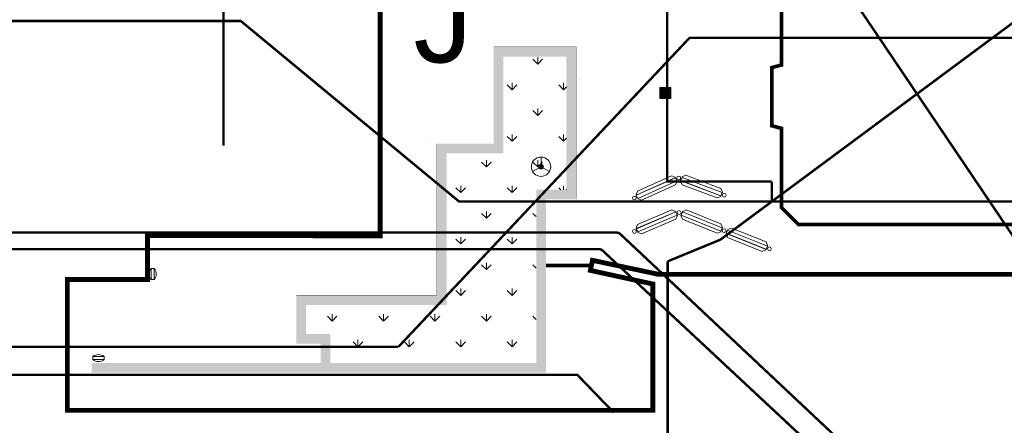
# Model space of a CAD drawing. Header units: millimetres. Extents: x 747415 to 1601423, y -236173 to 551995.
# Tile 300 of 549: x 1059433 to 1100065, y 124037 to 140780. Entities that reach past the tile are written whole.
import ezdxf
from ezdxf.lldxf.tags import DXFTag

# ---------------------------------------------------------------- set-up
doc = ezdxf.new("R2010")
doc.units = ezdxf.units.MM
doc.header["$LTSCALE"] = 100
doc.header["$MEASUREMENT"] = 0
for name, color, linetype, lineweight in [('T--9021_OPSTALLEN_SPEC_Rondom_gebouw_Z', 8, 'CONTINUOUS', 0), ('T--A9042_BEPLANTING', 90, 'CONTINUOUS', 0), ('T--L9020_GEBOUWEN', 252, 'CONTINUOUS', 0), ('T--L9032_HEKWERKEN', 7, 'CONTINUOUS', 0), ('T--L9042_BEPLANTING', 90, 'CONTINUOUS', 0), ('T--L9051_Verwarming', 210, 'CENTRALE_VERWARMING', 0), ('T--L9052_Hemelwaterafvoer', 130, 'HEMELWATER_AFVOER', 0), ('T--L9052_Straatkolken', 240, 'CONTINUOUS', 0), ('T--L9052_Vuilwaterafvoer', 44, 'VUIL_WATER_AFVOER', 0), ('T--L9053_Waterleidingen', 170, 'TAP_WATER', 0), ('T--L9071_TERREINMEUBILAIR_Bank', 250, 'CONTINUOUS', 0), ('T--T9020_GEBOUWEN', 7, 'CONTINUOUS', 0)]:
    doc.layers.add(name, color=color, linetype=linetype, lineweight=lineweight)
doc.layers.add('T--L9041_VERHARDING_Wegen', color=7, linetype='CONTINUOUS')
doc.styles.get("Standard").update_dxf_attribs({"font": 'arial.ttf'})
tags = doc.linetypes.add('CENTRALE_VERWARMING', pattern='A,12.7,-5.08,["CV",Standard,S=2.54,R=0,X=-2.54,Y=-1.27],-5.08', length=22.86).pattern_tags.tags
tags[6] = DXFTag(74, 10)
tags = doc.linetypes.add('HEMELWATER_AFVOER', pattern='A,12.7,-5.08,["HWA",Standard,S=2.54,R=0,X=-2.54,Y=-1.27],-7.62', length=25.4).pattern_tags.tags
tags[6] = DXFTag(74, 10)
tags = doc.linetypes.add('TAP_WATER', pattern='A,12.7,-5.08,["Water",Standard,S=2.54,R=0,X=-3.81,Y=-1.27],-7.62', length=25.4).pattern_tags.tags
tags[6] = DXFTag(74, 10)
tags = doc.linetypes.add('VUIL_WATER_AFVOER', pattern='A,12.7,-5.08,["VWA",Standard,S=2.54,R=0,X=-2.54,Y=-1.27],-7.62', length=25.4).pattern_tags.tags
tags[6] = DXFTag(74, 10)

# ---------------------------------------------------------------- blocks, each defined once
blk = doc.blocks.new('Afvalbak')
at = {"layer": 'T--L9071_TERREINMEUBILAIR_Bank', "linetype": 'Continuous'}
blk.add_lwpolyline([(-65, 0), (65, 0), (65, -460), (-65, -460)], close=True, dxfattribs=at)
for centre, start, end in [((225.625, -230), 141.641984, 218.358016), ((-225.625, -230), 321.641984, 38.358016)]:
    blk.add_arc(centre, 370.625, start, end, dxfattribs=at)
blk = doc.blocks.new('Sta zitbank')
at = {"layer": 'T--L9071_TERREINMEUBILAIR_Bank', "linetype": 'Continuous'}
for points in [[(-4041, 3018), (-5445, 2385), (-5503, 2233), (-5492, 2210), (-3879, 2937), (-3889, 2960)], [(-3881, 2942), (-3879, 2937), (-5492, 2210), (-5494, 2215)], [(-5435, 2082), (-5492, 2210), (-3879, 2937), (-3821, 2810)], [(-3683, 2868), (-3662, 2925), (-3687, 2981), (-3744, 3002), (-3800, 2977), (-3821, 2920), (-3796, 2864), (-3739, 2842)], [(-2000, 2188), (-1950, 2319), (-3606, 2946), (-3655, 2815)], [(-3448, 3036), (-2008, 2491), (-1941, 2342), (-1950, 2319), (-3606, 2946), (-3597, 2969)], [(-3604, 2950), (-3606, 2946), (-1950, 2319), (-1948, 2324)], [(-3868, 2635), (-5273, 2002), (-5425, 2060), (-5435, 2082), (-3821, 2810), (-3811, 2787)], [(-3819, 2805), (-3821, 2810), (-5435, 2082), (-5433, 2078)], [(-3597, 2643), (-2157, 2098), (-2009, 2165), (-2000, 2188), (-3655, 2815), (-3664, 2791)], [(-3657, 2810), (-3655, 2815), (-2000, 2188), (-2002, 2183)], [(-5570, 2017), (-5627, 2039), (-5652, 2095), (-5630, 2152), (-5574, 2177), (-5517, 2156), (-5492, 2100), (-5514, 2043)], [(-1944, 2209), (-1922, 2266), (-1866, 2291), (-1809, 2270), (-1784, 2214), (-1806, 2157), (-1861, 2131), (-1919, 2153)], [(-4022, 1605), (-5439, 1002), (-5500, 851), (-5490, 828), (-3861, 1521), (-3871, 1544)], [(-3863, 1525), (-3861, 1521), (-5490, 828), (-5492, 833)], [(-5435, 700), (-5490, 828), (-3861, 1521), (-3806, 1392)], [(-3857, 1218), (-5275, 616), (-5425, 677), (-5435, 700), (-3806, 1392), (-3796, 1369)], [(-3804, 1387), (-3806, 1392), (-5435, 700), (-5433, 695)], [(-3667, 1447), (-3644, 1503), (-3668, 1560), (-3725, 1583), (-3781, 1559), (-3804, 1502), (-3780, 1446), (-3723, 1423)], [(-3586, 1220), (-2158, 644), (-2008, 708), (-1999, 731), (-3640, 1393), (-3649, 1370)], [(-3642, 1389), (-3640, 1393), (-1999, 731), (-2001, 726)], [(-1999, 731), (-1946, 861), (-3588, 1523), (-3640, 1393)], [(-3429, 1610), (-2001, 1034), (-1937, 884), (-1946, 861), (-3588, 1523), (-3578, 1546)], [(-3586, 1528), (-3588, 1523), (-1946, 861), (-1944, 865)], [(-1942, 751), (-1919, 807), (-1863, 831), (-1806, 809), (-1782, 752), (-1805, 695), (-1861, 671), (-1918, 694)], [(-1567, 859), (-139, 282), (-75, 133), (-84, 110), (-1726, 772), (-1716, 795)], [(-5571, 637), (-5628, 660), (-5652, 717), (-5629, 773), (-5573, 797), (-5516, 775), (-5492, 718), (-5515, 661)], [(-1724, 469), (-296, -107), (-146, -43), (-137, -20), (-1778, 642), (-1788, 619)], [(-1780, 637), (-1778, 642), (-137, -20), (-139, -25)], [(-137, -20), (-84, 110), (-1726, 772), (-1778, 642)], [(-1724, 776), (-1726, 772), (-84, 110), (-82, 114)], [(57, -56), (80, 1), (56, 57), (-1, 80), (-57, 56), (-80, -1), (-56, -57), (0, -80)]]:
    blk.add_lwpolyline(points, close=True, dxfattribs=at)
for points in [[(-3809, 2892), (-3850, 2874)], [(-3672, 2896), (-3630, 2880)], [(-3672, 2896), (-3630, 2880)], [(-5505, 2128), (-5464, 2146)], [(-1933, 2238), (-1975, 2253)], [(-3792, 1474), (-3834, 1456)], [(-3656, 1475), (-3614, 1458)], [(-3656, 1475), (-3614, 1458)], [(-5504, 746), (-5463, 764)], [(-1931, 779), (-1972, 796)], [(-1794, 724), (-1752, 707)], [(-69, 28), (-111, 45)]]:
    blk.add_lwpolyline(points, dxfattribs=at)

msp = doc.modelspace()

# ---------------------------------------------------------------- hatches: boundary and pattern name
at = {"layer": 'T--A9042_BEPLANTING'}
h = msp.add_hatch(dxfattribs=at)
h.set_pattern_fill('GRASS', color=256, scale=1500, style=0)
edge = h.paths.add_edge_path()
edge.add_line((1194589.183, 247525.193), (1194593.64, 247264.881))
edge.add_line((1194593.64, 247264.881), (1189597.042, 247120.843))
edge.add_line((1189597.042, 247120.843), (1179615.176, 246734.424))
edge.add_line((1179615.176, 246734.424), (1169673.169, 246260.926))
edge.add_line((1169673.169, 246260.926), (1159743.156, 245284.429))
edge.add_line((1159743.156, 245284.429), (1149794.302, 244232.037))
edge.add_line((1149794.302, 244232.037), (1139904.319, 243419.621))
edge.add_line((1139904.319, 243419.621), (1138613.747, 243325.021))
edge.add_line((1138613.747, 243325.021), (1135690.007, 243117.197))
edge.add_line((1135690.007, 243117.197), (1132771.926, 242932.503))
edge.add_line((1132771.926, 242932.503), (1129859.398, 242758.599))
edge.add_line((1129859.398, 242758.599), (1126616.556, 242566.575))
edge.add_line((1126616.556, 242566.575), (1123385.964, 242364.695))
edge.add_line((1123385.964, 242364.695), (1120184.728, 242139.833))
edge.add_line((1120184.728, 242139.833), (1117014.113, 241880.011))
edge.add_line((1117014.113, 241880.011), (1113876.289, 241570.228))
edge.add_line((1113876.289, 241570.228), (1110773.76, 241198.319))
edge.add_line((1110773.76, 241198.319), (1107692.214, 240764.72))
edge.add_line((1107692.214, 240764.72), (1104624.361, 240306.925))
edge.add_line((1104624.361, 240306.925), (1101572.465, 239835.828))
edge.add_line((1101572.465, 239835.828), (1100403.086, 239650.924))
edge.add_line((1100403.086, 239650.924), (1097780.987, 239217.99))
edge.add_line((1097780.987, 239217.99), (1095157.329, 238732.83))
edge.add_line((1095157.329, 238732.83), (1092526.922, 238274.052))
edge.add_line((1092526.922, 238274.052), (1089457.602, 237766.051))
edge.add_line((1089457.602, 237766.051), (1086388.73, 237224.846))
edge.add_line((1086388.73, 237224.846), (1083401.545, 236651.668))
edge.add_line((1083401.545, 236651.668), (1080469.385, 236024.459))
edge.add_line((1080469.385, 236024.459), (1077519.444, 235269.823))
edge.add_line((1077519.444, 235269.823), (1074567.867, 234454.498))
edge.add_line((1074567.867, 234454.498), (1071611.505, 233602.32))
edge.add_line((1071611.505, 233602.32), (1068661.406, 232725.291))
edge.add_line((1068661.406, 232725.291), (1065719.424, 231822.381))
edge.add_line((1065719.424, 231822.381), (1062684.54, 230856.109))
edge.add_line((1062684.54, 230856.109), (1059866.196, 229920.836))
edge.add_line((1059866.196, 229920.836), (1056845.381, 228880.035))
edge.add_line((1056845.381, 228880.035), (1054034.15, 227860.451))
edge.add_line((1054034.15, 227860.451), (1051908.682, 227043.859))
edge.add_line((1051908.682, 227043.859), (1051192.354, 226766.278))
edge.add_line((1051192.354, 226766.278), (1050671.69, 226564.519))
edge.add_line((1050671.69, 226564.519), (1049927.631, 226262.62))
edge.add_line((1049927.631, 226262.62), (1049070.32, 225903.54))
edge.add_line((1049070.32, 225903.54), (1048360.834, 225606.376))
edge.add_line((1048360.834, 225606.376), (1045574.185, 224396.868))
edge.add_line((1045574.185, 224396.868), (1042746.023, 223102.062))
edge.add_line((1042746.023, 223102.062), (1039916.204, 221736.561))
edge.add_line((1039916.204, 221736.561), (1037264.038, 220364.549))
edge.add_line((1037264.038, 220364.549), (1036639.036, 220037.907))
edge.add_line((1036639.036, 220037.907), (1035761.731, 219567.084))
edge.add_line((1035761.731, 219567.084), (1034455.173, 218860.02))
edge.add_line((1034455.173, 218860.02), (1031834.519, 217415.207))
edge.add_line((1031834.519, 217415.207), (1029063.532, 215837.52))
edge.add_line((1029063.532, 215837.52), (1026493.513, 214322.916))
edge.add_line((1026493.513, 214322.916), (1023661.374, 212596.81))
edge.add_line((1023661.374, 212596.81), (1021148.701, 211011.913))
edge.add_line((1021148.701, 211011.913), (1018664.489, 209394.723))
edge.add_line((1018664.489, 209394.723), (1016111.63, 207674.051))
edge.add_line((1016111.63, 207674.051), (1013541.964, 205866.676))
edge.add_line((1013541.964, 205866.676), (1011054.819, 204060.939))
edge.add_line((1011054.819, 204060.939), (1008551.61, 202180.933))
edge.add_line((1008551.61, 202180.933), (1006071.977, 200261.271))
edge.add_line((1006071.977, 200261.271), (1003623.026, 198305.877))
edge.add_line((1003623.026, 198305.877), (1001255.469, 196356.541))
edge.add_line((1001255.469, 196356.541), (998895.97, 194358.237))
edge.add_line((998895.97, 194358.237), (996592.894, 192340.973))
edge.add_line((996592.894, 192340.973), (994271.188, 190253.094))
edge.add_line((994271.188, 190253.094), (992089.799, 188232.713))
edge.add_line((992089.799, 188232.713), (989855.126, 186096.735))
edge.add_line((989855.126, 186096.735), (987565.682, 183840.779))
edge.add_line((987565.682, 183840.779), (985556.73, 181812.43))
edge.add_line((985556.73, 181812.43), (983340.235, 179499.914))
edge.add_line((983340.235, 179499.914), (981234.422, 177237.565))
edge.add_line((981234.422, 177237.565), (979162.94, 174943.215))
edge.add_line((979162.94, 174943.215), (977214.691, 172724.59))
edge.add_line((977214.691, 172724.59), (975036.892, 170165.071))
edge.add_line((975036.892, 170165.071), (973160.412, 167901.106))
edge.add_line((973160.412, 167901.106), (971300.145, 165540.186))
edge.add_line((971300.145, 165540.186), (970653.489, 164750.347))
edge.add_line((970653.489, 164750.347), (969323.906, 163031.694))
edge.add_line((969323.906, 163031.694), (967532.389, 160664.585))
edge.add_line((967532.389, 160664.585), (965620.33, 158124.446))
edge.add_line((965620.33, 158124.446), (963729.485, 155559.861))
edge.add_line((963729.485, 155559.861), (962160.024, 153368.205))
edge.add_line((962160.024, 153368.205), (960583.853, 151476.839))
edge.add_line((960583.853, 151476.839), (957868.106, 147829.141))
edge.add_line((957868.106, 147829.141), (955546.579, 144354.957))
edge.add_line((955546.579, 144354.957), (952781.766, 139999.101))
edge.add_line((952781.766, 139999.101), (950228.309, 135925.671))
edge.add_line((950228.309, 135925.671), (947689.507, 131669.07))
edge.add_line((947689.507, 131669.07), (945836.511, 128467.426))
edge.add_line((945836.511, 128467.426), (939785.242, 117718.876))
edge.add_line((939785.242, 117718.876), (930712.869, 102774.401))
edge.add_line((930712.869, 102774.401), (922173.53, 90199.799))
edge.add_arc((831492.457, 157259.067), 112782.989, 306.60619454, 323.5168236, ccw=False)
edge.add_line((898746.269, 66722.183), (906881.323, 58450.839))
edge.add_arc((1039056.702, -43733.649), 167068.849, 138.06483794, 142.29247104, ccw=False)
edge.add_line((914773.924, 67916.66), (924725.806, 83316.857))
edge.add_line((924725.806, 83316.857), (935036.865, 100427.915))
edge.add_line((935036.865, 100427.915), (938271.243, 105214.41))
edge.add_line((938271.243, 105214.41), (944567.151, 115601.153))
edge.add_line((944567.151, 115601.153), (949536.685, 124088.131))
edge.add_line((949536.685, 124088.131), (954824.472, 132626.587))
edge.add_line((954824.472, 132626.587), (959827.89, 140132.671))
edge.add_line((959827.89, 140132.671), (963059.812, 145135.12))
edge.add_line((963059.812, 145135.12), (965500.197, 148828.356))
edge.add_line((965500.197, 148828.356), (966613.361, 150562.786))
edge.add_line((966613.361, 150562.786), (968025.373, 152669.584))
edge.add_line((968025.373, 152669.584), (969925.147, 155201.552))
edge.add_line((969925.147, 155201.552), (971712.101, 157704.465))
edge.add_line((971712.101, 157704.465), (973307.285, 159791.446))
edge.add_line((973307.285, 159791.446), (974380.773, 161326.936))
edge.add_line((974380.773, 161326.936), (975513.5, 162711.848))
edge.add_line((975513.5, 162711.848), (977022.752, 164676.523))
edge.add_line((977022.752, 164676.523), (979125.989, 167160.936))
edge.add_line((979125.989, 167160.936), (980701.644, 168861.659))
edge.add_line((980701.644, 168861.659), (983077.997, 171627.505))
edge.add_line((983077.997, 171627.505), (985074.319, 173856.029))
edge.add_line((985074.319, 173856.029), (986909.132, 175828.505))
edge.add_line((986909.132, 175828.505), (989063.699, 178159.256))
edge.add_line((989063.699, 178159.256), (991154.428, 180245.145))
edge.add_line((991154.428, 180245.145), (993121.205, 182057.606))
edge.add_line((993121.205, 182057.606), (995324.494, 184142.051))
edge.add_line((995324.494, 184142.051), (997280.219, 186006.612))
edge.add_line((997280.219, 186006.612), (999623.744, 188200.448))
edge.add_line((999623.744, 188200.448), (1002349.065, 190608.065))
edge.add_line((1002349.065, 190608.065), (1004754.956, 192653.066))
edge.add_line((1004754.956, 192653.066), (1007294.928, 194741.918))
edge.add_line((1007294.928, 194741.918), (1008978.786, 196161.928))
edge.add_line((1008978.786, 196161.928), (1011076.047, 197755.95))
edge.add_line((1011076.047, 197755.95), (1013065.241, 199247.814))
edge.add_line((1013065.241, 199247.814), (1015821.037, 201346.882))
edge.add_line((1015821.037, 201346.882), (1017686.716, 202722.52))
edge.add_line((1017686.716, 202722.52), (1020957.031, 204817.97))
edge.add_line((1020957.031, 204817.97), (1023228.197, 206313.401))
edge.add_line((1023228.197, 206313.401), (1026470.58, 208376.744))
edge.add_line((1026470.58, 208376.744), (1028603.548, 209658.432))
edge.add_line((1028603.548, 209658.432), (1030968.801, 211111.637))
edge.add_line((1030968.801, 211111.637), (1032974.557, 212278.47))
edge.add_line((1032974.557, 212278.47), (1034989.373, 213415.47))
edge.add_line((1034989.373, 213415.47), (1036654.679, 214452.728))
edge.add_line((1036654.679, 214452.728), (1038246.03, 215241.653))
edge.add_line((1038246.03, 215241.653), (1039948.347, 216202.761))
edge.add_line((1039948.347, 216202.761), (1041825.775, 217172.039))
edge.add_line((1041825.775, 217172.039), (1043014.131, 217759.859))
edge.add_line((1043014.131, 217759.859), (1045164.207, 218821.145))
edge.add_line((1045164.207, 218821.145), (1047341.541, 219812.404))
edge.add_line((1047341.541, 219812.404), (1050071.07, 221013.985))
edge.add_line((1050071.07, 221013.985), (1051244.22, 221490.97))
edge.add_line((1051244.22, 221490.97), (1052347.556, 221956.97))
edge.add_line((1052347.556, 221956.97), (1053649.506, 222430.47))
edge.add_line((1053649.506, 222430.47), (1054533.126, 222784.97))
edge.add_line((1054533.126, 222784.97), (1056086.056, 223306.47))
edge.add_line((1056086.056, 223306.47), (1057869.317, 223968.97))
edge.add_line((1057869.317, 223968.97), (1060574.556, 224929.97))
edge.add_line((1060574.556, 224929.97), (1063483.693, 225922.97))
edge.add_line((1063483.693, 225922.97), (1065608.903, 226631.593))
edge.add_line((1065608.903, 226631.593), (1069173.064, 227676.47))
edge.add_line((1069173.064, 227676.47), (1072281.977, 228625.637))
edge.add_line((1072281.977, 228625.637), (1075375.394, 229611.47))
edge.add_line((1075375.394, 229611.47), (1077123.927, 230119.62))
edge.add_line((1077123.927, 230119.62), (1080375.394, 230986.97))
edge.add_line((1080375.394, 230986.97), (1082892.594, 231747.063))
edge.add_line((1082892.594, 231747.063), (1087287.423, 232727.295))
edge.add_line((1087287.423, 232727.295), (1089726.851, 233304.236))
edge.add_line((1089726.851, 233304.236), (1092683.446, 233905.227))
edge.add_line((1092683.446, 233905.227), (1095564.394, 234529.046))
edge.add_line((1095564.394, 234529.046), (1098820.303, 235134.124))
edge.add_line((1098820.303, 235134.124), (1101429.17, 235680.801))
edge.add_line((1101429.17, 235680.801), (1102775.394, 235932.97))
edge.add_line((1102775.394, 235932.97), (1105482.445, 236248.973))
edge.add_line((1105482.445, 236248.973), (1107758.807, 236612.397))
edge.add_line((1107758.807, 236612.397), (1110496.735, 236978.709))
edge.add_line((1110496.735, 236978.709), (1115376.091, 237663.748))
edge.add_line((1115376.091, 237663.748), (1120160.891, 238162.648))
edge.add_line((1120160.891, 238162.648), (1122883.614, 238303.454))
edge.add_line((1122883.614, 238303.454), (1125390.669, 238461.915))
edge.add_line((1125390.669, 238461.915), (1128123.405, 238391.97))
edge.add_line((1128123.405, 238391.97), (1132768.171, 238736.47))
edge.add_line((1132768.171, 238736.47), (1135790.587, 239107.966))
edge.add_line((1135790.587, 239107.966), (1138342.94, 239481.456))
edge.add_line((1138342.94, 239481.456), (1142060.43, 239524.47))
edge.add_line((1142060.43, 239524.47), (1147419.918, 239838.053))
edge.add_line((1147419.918, 239838.053), (1152508.673, 240937.759))
edge.add_line((1152508.673, 240937.759), (1161790.445, 241405.25))
edge.add_line((1161790.445, 241405.25), (1166293.104, 242414.317))
edge.add_line((1166293.104, 242414.317), (1170003.913, 243136.47))
edge.add_line((1170003.913, 243136.47), (1182817.631, 243902.97))
edge.add_line((1182817.631, 243902.97), (1191677.387, 244103.47))
edge.add_line((1191677.387, 244103.47), (1200992.076, 244164.47))
edge.add_line((1200992.076, 244164.47), (1212315.556, 244345.47))
edge.add_line((1212315.556, 244345.47), (1212435.36, 247419.97))
edge.add_line((1212435.36, 247419.97), (1205479.36, 247503.517))
edge.add_line((1205479.36, 247503.517), (1202606.248, 247460.622))
edge.add_line((1202606.248, 247460.622), (1194593.64, 247264.881))
h = msp.add_hatch(color=256, dxfattribs=at)
h.paths.add_polyline_path([(1062397.462, 126209.108), (1062397.462, 126609.108), (1071847.462, 126609.108), (1071847.462, 127409.108), (1070847.462, 127409.108), (1070847.462, 129409.108), (1076647.462, 129409.108), (1076647.462, 135659.108), (1078997.462, 135659.108), (1078997.462, 139659.108), (1082397.462, 139659.108), (1082397.462, 133359.108), (1081147.462, 133359.108), (1081147.462, 126209.108)])
h.paths.add_polyline_path([(1072247.462, 126609.108), (1072247.462, 127809.108), (1071247.462, 127809.108), (1071247.462, 129009.108), (1077047.462, 129009.108), (1077047.462, 135259.108), (1079397.462, 135259.108), (1079397.462, 139259.108), (1081997.462, 139259.108), (1081997.462, 133759.108), (1080747.462, 133759.108), (1080747.462, 126609.108)], flags=16)
h = msp.add_hatch(dxfattribs=at)
h.set_pattern_fill('GRASS', color=256, scale=1500, style=0)
h.paths.add_polyline_path([(1072247.462, 126609.108), (1072247.462, 127809.108), (1071247.462, 127809.108), (1071247.462, 129009.108), (1077047.462, 129009.108), (1077047.462, 135259.108), (1079397.462, 135259.108), (1079397.462, 139259.108), (1081997.462, 139259.108), (1081997.462, 133759.108), (1080747.462, 133759.108), (1080747.462, 126609.108)])
at = {"layer": 'T--L9052_Straatkolken', "linetype": 'Continuous'}
h = msp.add_hatch(color=256, dxfattribs=at)
h.dxf.hatch_style = 1
h.paths.add_polyline_path([(1086302.773, 137978.152), (1085852.773, 137978.152), (1085852.773, 137528.152), (1086302.773, 137528.152)])
at = {"layer": 'T--L9071_TERREINMEUBILAIR_Bank'}
h = msp.add_hatch(color=256, dxfattribs=at)
h.dxf.hatch_style = 1
h.paths.add_polyline_path([(1081047.461, 134711.354, 1), (1080847.461, 134711.354, 1)])

# ---------------------------------------------------------------- linework, layer by layer
at = {"layer": 'T--9021_OPSTALLEN_SPEC_Rondom_gebouw_Z', "lineweight": 0}
for p, q in [((1090467.786, 138802.502), (1090867.786, 138909.681)), ((1090467.786, 136402.502), (1090867.786, 136295.322))]:
    msp.add_line(p, q, dxfattribs=at)
at = {"layer": 'T--9021_OPSTALLEN_SPEC_Rondom_gebouw_Z', "lineweight": 0, "const_width": 150}
msp.add_lwpolyline([(1107857.786, 136402.502), (1107857.786, 138802.502), (1107457.786, 138909.681), (1107457.786, 142170.395), (1106750.68, 142877.502), (1091574.893, 142877.502), (1090867.786, 142170.395), (1090867.786, 138909.681), (1090467.786, 138802.502), (1090467.786, 136402.502), (1090867.786, 136295.322), (1090867.786, 133034.609), (1091574.893, 132327.502), (1106750.68, 132327.502), (1107457.786, 133034.609), (1107457.786, 136295.322)], close=True, dxfattribs=at)
at = {"layer": 'T--L9020_GEBOUWEN', "const_width": 200}
msp.add_lwpolyline([(1036891.511, 174691.138), (1083597.411, 174690.872), (1083597.411, 170190.872), (1082303.411, 170190.872), (1082303.411, 156779.124), (1077862.424, 156779.124), (1077862.424, 156779.124), (1072847.415, 156779.124), (1063147.462, 156779.107), (1063147.462, 151379.105), (1064704.46, 151379.105), (1064704.464, 149569.103), (1074309.46, 149569.103), (1074309.46, 131859.107), (1064704.76, 131869.111), (1064704.76, 130059.107), (1061397.462, 130059.107), (1061397.462, 124658.166), (1085564.437, 124658.687), (1085564.439, 129868.707), (1082983.323, 130431.268), (1083071.871, 130847.417), (1085780.405, 130272.104), (1125253.76, 130272.198)], dxfattribs=at)
at = {"layer": 'T--L9032_HEKWERKEN', "const_width": 150}
msp.add_lwpolyline([(1083027.616, 130639.338), (1081147.462, 130639.338)], dxfattribs=at)
at = {"layer": 'T--L9041_VERHARDING_Wegen', "const_width": 1}
msp.add_lwpolyline([(1081147.462, 126209.108), (1081147.462, 133359.108), (1082397.462, 133359.108), (1082397.462, 139659.108), (1078997.462, 139659.108), (1078997.462, 135659.108), (1076647.462, 135659.108), (1076647.462, 129409.108), (1070847.462, 129409.108), (1070847.462, 127409.108), (1071847.462, 127409.108), (1071847.462, 126609.108), (1062397.462, 126609.108), (1062397.462, 126209.108)], close=True, dxfattribs=at)
at = {"layer": 'T--L9042_BEPLANTING', "lineweight": 0}
for p, q in [((1082487.356, 138347.409), (1082487.856, 138347.909)), ((1082537.856, 138297.909), (1082537.356, 138297.409)), ((1076340.452, 135734.549), (1076339.952, 135734.049))]:
    msp.add_line(p, q, dxfattribs=at)
at = {"layer": 'T--L9042_BEPLANTING', "const_width": 1}
for points in [[(1062397.462, 126209.108), (1062397.462, 126609.108), (1071847.462, 126609.108), (1071847.462, 127409.108), (1070847.462, 127409.108), (1070847.462, 129409.108), (1076647.462, 129409.108), (1076647.462, 135659.108), (1078997.462, 135659.108), (1078997.462, 139659.108), (1082397.462, 139659.108), (1082397.462, 133359.108), (1081147.462, 133359.108), (1081147.462, 126209.108)], [(1072247.462, 126609.108), (1072247.462, 127809.108), (1071247.462, 127809.108), (1071247.462, 129009.108), (1077047.462, 129009.108), (1077047.462, 135259.108), (1079397.462, 135259.108), (1079397.462, 139259.108), (1081997.462, 139259.108), (1081997.462, 133759.108), (1080747.462, 133759.108), (1080747.462, 126609.108)]]:
    msp.add_lwpolyline(points, close=True, dxfattribs=at)
at = {"layer": 'T--L9051_Verwarming', "ltscale": 1.8, "const_width": 100}
for points in [[(1156964.602, 68568.212), (1156964.602, 81318.212, 0.414213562), (1156714.602, 81568.212), (1137881.486, 81568.212, -0.190922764), (1137710.235, 81636.077), (1084235.843, 131915.045, 0.206788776), (1084053.799, 131993.698), (1018064.073, 131993.698, 0.414213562), (1017814.073, 131743.698), (1017814.073, 122642.127, 0.414213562), (1018064.073, 122392.127), (1018889.992, 122392.127)], [(1018889.992, 122892.127), (1018564.073, 122892.127, -0.414213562), (1018314.073, 123142.127), (1018314.073, 131060.295, -0.414213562), (1018564.073, 131310.295), (1083324.347, 131310.295, -0.205750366), (1083505.708, 131232.367), (1137710.372, 80635.458, 0.189984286), (1137880.962, 80568.212), (1160714.602, 80568.212, -0.414213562), (1160964.602, 80318.212), (1160964.602, 68568.212)]]:
    msp.add_lwpolyline(points, format="xyb", dxfattribs=at)
at = {"layer": 'T--L9052_Hemelwaterafvoer', "ltscale": 2, "const_width": 100}
for points in [[(1027860.862, 176839.934), (1039379.274, 140724.107), (1067839.452, 140724.107)], [(1080486.581, 164792.659), (1086155.626, 164792.659), (1086155.626, 134096.51), (1090468.532, 134096.51)], [(1086174.444, 130804.701), (1088349.517, 131700.534), (1118953.927, 154398.832), (1225670.756, 154398.832)], [(1067839.452, 145869.107), (1067839.452, 135579.107)], [(1067839.452, 140724.107), (1068559.737, 140724.107), (1077567.554, 133272.139), (1090468.532, 133272.139)], [(1090468.532, 134096.51), (1090468.532, 133272.139)], [(1036564.073, 133392.119), (1036564.073, 126121.001), (1082444.155, 126121.001), (1083947.132, 124564.472)], [(1090468.532, 133272.139), (1105854.428, 133272.139), (1105854.428, 56251.751), (1105354.428, 55763.215)], [(1086174.444, 130804.701), (1086174.444, 52996.155)]]:
    msp.add_lwpolyline(points, dxfattribs=at)
at = {"layer": 'T--L9052_Hemelwaterafvoer', "linetype": 'Continuous', "ltscale": 2, "const_width": 1}
msp.add_lwpolyline([(1067070.839, 124662.669), (1067070.839, 129662.669)], dxfattribs=at)
at = {"layer": 'T--L9052_Straatkolken', "linetype": 'Continuous'}
msp.add_lwpolyline([(1085852.773, 137528.152), (1086302.773, 137528.152), (1086302.773, 137978.152), (1085852.773, 137978.152)], close=True, dxfattribs=at)
at = {"layer": 'T--L9052_Vuilwaterafvoer', "ltscale": 2, "const_width": 100}
for points in [[(1075064.497, 127277.762), (1087081.341, 140035.974), (1107875.697, 140035.975)], [(1037362.079, 134369.839), (1037364.141, 127277.762), (1075064.497, 127277.762), (1075064.497, 127277.762)]]:
    msp.add_lwpolyline(points, dxfattribs=at)
at = {"layer": 'T--L9053_Waterleidingen', "ltscale": 2, "const_width": 100}
msp.add_lwpolyline([(1083597.411, 162779.107), (1083597.411, 156779.124), (1115281.574, 109833.321), (1115281.574, 93764.008), (1112055.48, 93764.008)], dxfattribs=at)
at = {"layer": 'T--L9071_TERREINMEUBILAIR_Bank'}
for points in [[(1080947.461, 134711.354), (1080947.461, 135111.354)], [(1080947.461, 134711.354), (1080601.051, 134511.354)], [(1080947.461, 134711.354), (1081293.871, 134511.354)]]:
    msp.add_lwpolyline(points, dxfattribs=at)
for radius in [400, 100]:
    msp.add_circle((1080947.461, 134711.354), radius, dxfattribs=at)

# ---------------------------------------------------------------- block references
for name, p in [('Sta zitbank', (1090370.767, 131322.031)), ('Afvalbak', (1064921.708, 130512.189))]:
    msp.add_blockref(name, p, dxfattribs=at)
at = {"layer": 'T--L9071_TERREINMEUBILAIR_Bank', "rotation": 270}
msp.add_blockref('Afvalbak', (1062914.341, 126812.186), dxfattribs=at)

# ---------------------------------------------------------------- texts
at = {"layer": 'T--T9020_GEBOUWEN'}
msp.add_text('J', height=3500, dxfattribs=at).set_placement((1075682.793, 139016.377))

doc.saveas('drawing.dxf')
